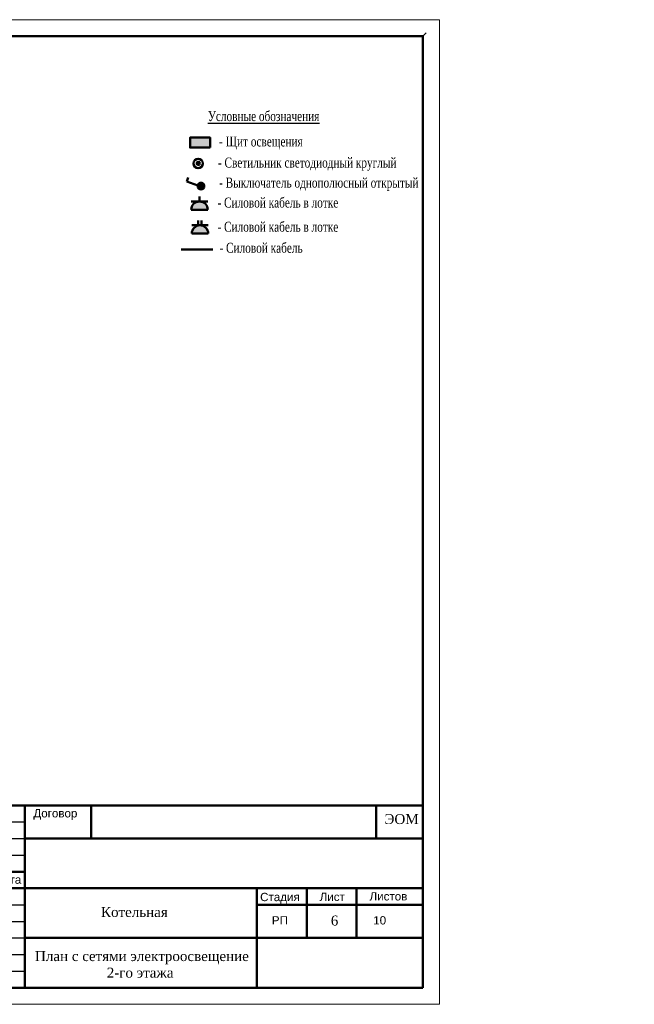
# Model space of a CAD drawing. Header units: millimetres. Extents: x 196 to 2027204, y -221452 to 153872.
# Tile 376 of 381: x 1265124 to 1283656, y -221320 to -191620. Entities that reach past the tile are written whole.
import ezdxf

# ---------------------------------------------------------------- set-up
doc = ezdxf.new("R2010")
doc.units = ezdxf.units.MM
doc.set_wipeout_variables(frame=1)
for name, color, linetype in [('(007) Здания', 7, 'Continuous'), ('_SHTAMP', 7, 'Continuous'), ('line', 7, 'Continuous'), ('Text', 7, 'Continuous'), ('гп', 7, 'Continuous')]:
    doc.layers.add(name, color=color, linetype=linetype)
for name, color, linetype, lineweight in [('.', 7, 'Continuous', 15), ('0_Текст', 175, 'Continuous', 20), ('text1', 7, 'Continuous', 15), ('Выклю IP 1', 20, 'Continuous', 50), ('Розетка IP 1', 20, 'Continuous', 50), ('Стена', 7, 'Continuous', 50), ('Щиты', 1, 'Continuous', 50), ('Эл.линии силового оборудования', 1, 'Continuous', 50), ('Эл.линия силовых сетей', 1, 'Continuous', 50), ('эл.освещ', 1, 'Continuous', 50), ('электрика', 1, 'Continuous', 140), ('Электроосвещение', 1, 'Continuous', 50)]:
    doc.layers.add(name, color=color, linetype=linetype, lineweight=lineweight)
doc.layers.add('CS_UNPLOTTED', color=171, linetype='Continuous', plot=False)
doc.styles.add('ISO_1.0', font='isocpeur.ttf')
doc.styles.add('seviyorum', font='times.ttf')
doc.styles.get("Standard").update_dxf_attribs({"font": 'arial.ttf'})
doc.styles.add('Times New Roman', font='times.ttf')

# ---------------------------------------------------------------- blocks, each defined once
blk = doc.blocks.new('*U21')
at = {"lineweight": 9}
for p, q in [((-20, -5), (-20, 292)), ((-20, 292), (400, 292)), ((400, 292), (400, -5)), ((400, -5), (-20, -5))]:
    blk.add_line(p, q, dxfattribs=at)
at = {"lineweight": 50}
for p, q in [((0, 0), (0, 287)), ((0, 287), (395, 287)), ((395, 287), (395, 0)), ((0, 85), (-12, 85)), ((-12, 0), (-12, 85)), ((0, 60), (-12, 60)), ((0, 25), (-12, 25)), ((0, 0), (-12, 0)), ((395, 0), (0, 0))]:
    blk.add_line(p, q, dxfattribs=at)
at = {"lineweight": 20}
blk.add_line((-7, 85), (-7, 0), dxfattribs=at)
at = {"layer": 'CS_UNPLOTTED'}
for p, q in [((396, 288), (395, 287)), ((-20, 32.5), (-15, 32.5)), ((-20, 22.5), (-15, 22.5)), ((-20, 12.5), (-15, 12.5)), ((-20, 2.5), (-15, 2.5)), ((-12, 0), (-14, -1))]:
    blk.add_line(p, q, dxfattribs=at)
for centre in [(-17.66, 27.5), (-17.66, 7.5)]:
    blk.add_arc(centre, 5.67, 298.0574, 61.9426, dxfattribs=at)
at = {"layer": '0_Текст', "char_height": 2.5, "attachment_point": 5, "rotation": 90, "style": 'ISO_1.0'}
for s, insert, width in [('Взам. инв. №', (-9.5, 72.5), 25), ('Подпись и дата', (-9.5, 42.5), 35), ('Инв. № подл.', (-9.5, 12.5), 25)]:
    blk.add_mtext(s, dxfattribs=dict(at, insert=insert, width=width))
at = {"layer": 'CS_UNPLOTTED', "char_height": 0.8, "width": 5, "attachment_point": 2, "style": 'ISO_1.0'}
for s, insert in [('Основная надпись \\Pи штампы', (-17.5, 32.5)), ('Формат листа', (-17.5, 12.5))]:
    blk.add_mtext(s, dxfattribs=dict(at, insert=insert))
blk = doc.blocks.new('A$C405C2AB5')
at = {"layer": 'line', "color": 7}
for p, q in [((0, 5500), (6500, 5500)), ((0, 5000), (6500, 5000)), ((0, 4500), (6500, 4500)), ((0, 3000), (6500, 3000)), ((0, 2500), (6500, 2500)), ((0, 2000), (6500, 2000)), ((0, 1500), (6500, 1500)), ((0, 1000), (6500, 1000))]:
    blk.add_line(p, q, dxfattribs=at)
at = {"layer": 'Стена'}
for p, q in [((0, 500), (0, 6000)), ((0, 6000), (18500, 6000)), ((1700, 500), (1700, 6000)), ((4000, 500), (4000, 6000)), ((5500, 500), (5500, 6000)), ((6500, 500), (6500, 6000)), ((8500, 5000), (8500, 6000)), ((18500, 500), (18500, 6000)), ((0, 4000), (6500, 4000)), ((0, 3500), (6500, 3500)), ((13500, 3000), (18500, 3000)), ((0, 500), (18500, 500))]:
    blk.add_line(p, q, dxfattribs=at)
for points in [[(850, 6000), (850, 3500)], [(2850, 3500), (2850, 6000)], [(17096, 6000), (17096, 5000)], [(6500, 5000), (18500, 5000)], [(6500, 3500), (18500, 3500)], [(13500, 500), (13500, 3500)], [(15000, 2000), (15000, 3500)], [(16500, 2000), (16500, 3500)], [(6500, 2000), (18500, 2000)]]:
    blk.add_lwpolyline(points, dxfattribs=at)
at = {"layer": '_SHTAMP', "char_height": 250, "width": 2642.78, "attachment_point": 5, "style": 'Times New Roman'}
for s, insert in [('ГИП', (1375, 2712)), ('Нач.упр', (1375, 2212)), ('Разраб', (1375, 1712)), ('Норм.кон', (1428, 1210))]:
    blk.add_mtext(s, dxfattribs=dict(at, insert=insert))
at = {"layer": 'Text', "color": 7, "lineweight": 50, "ltscale": 10, "insert": (17346, 5738), "char_height": 300, "width": 766.68, "attachment_point": 1, "style": 'Times New Roman'}
blk.add_mtext('ЭОМ', dxfattribs=at)
at = {"layer": 'Text', "color": 7, "insert": (9805, 2934), "char_height": 300, "width": 6069.06, "attachment_point": 2, "line_spacing_factor": 0.8, "style": 'Times New Roman'}
blk.add_mtext('Котельная', dxfattribs=at)
at = {"layer": 'text1'}
for s, p in [('Договор', (6760, 5637)), ('Изм.', (120, 3637)), ('Кол.уч.', (878, 3641)), ('Лист', (1955, 3660)), ('N.док', (3070, 3636)), ('Подпись', (4143, 3636)), ('Дата', (5610, 3636)), ('Стадия', (13596, 3112)), ('Лист', (15392, 3116)), ('Листов', (16896, 3132)), ('РП', (13950, 2408)), ('10', (17007, 2408))]:
    blk.add_text(s, height=250, dxfattribs=at).set_placement(p)
blk = doc.blocks.new('ДСП-3004 100Вт')
at = {"color": 1, "lineweight": 50}
blk.add_wipeout([(-12, 138), (12, 138), (36, 134), (59, 126), (80, 114), (98, 98), (114, 80), (126, 59), (134, 36), (138, 12), (138, -12), (134, -36), (126, -59), (114, -80), (98, -98), (80, -114), (59, -126), (36, -134), (12, -138), (-12, -138), (-36, -134), (-59, -126), (-80, -114), (-98, -98), (-114, -80), (-126, -59), (-134, -36), (-138, -12), (-138, 12), (-134, 36), (-126, 59), (-114, 80), (-98, 98), (-80, 114), (-59, 126), (-36, 134)], dxfattribs=at)
at = {"layer": '.', "lineweight": 50, "ltscale": 10}
h = blk.add_hatch(color=2, dxfattribs=at)
h.dxf.hatch_style = 1
h.paths.add_polyline_path([(0, -50), (0, 0), (-50, 0, 0.414214)])
h = blk.add_hatch(color=2, dxfattribs=at)
h.dxf.hatch_style = 1
h.paths.add_polyline_path([(0, 0), (50, 0, 0.414214), (0, 50)])
at = {"layer": 'Электроосвещение', "color": 1, "lineweight": 50, "ltscale": 10}
for points in [[(-50, 0), (50, 0)], [(0, 50), (0, -50)]]:
    blk.add_lwpolyline(points, dxfattribs=at)
for radius in [140, 50]:
    blk.add_circle((0, 0), radius, dxfattribs=at)
blk = doc.blocks.new('ЩО')
h = blk.add_hatch(color=1)
h.dxf.hatch_style = 1
h.paths.add_polyline_path([(300, 0), (-300, 0), (-300, -300), (300, -300)])
at = {"layer": 'эл.освещ', "color": 1, "lineweight": 50, "ltscale": 200}
blk.add_lwpolyline([(-300, 0), (-300, -300), (300, -300), (300, 0)], close=True, dxfattribs=at)
blk = doc.blocks.new('розетка откр.IP20')
at = {"layer": 'Розетка IP 1', "lineweight": 50}
h = blk.add_hatch(color=1, dxfattribs=at)
h.dxf.hatch_style = 1
edge = h.paths.add_edge_path()
edge.add_line((0, 250), (0, -250))
edge.add_arc((0, 0), 250, -270, -90, ccw=False)
at = {"layer": 'Розетка IP 1', "color": 1, "linetype": 'ByBlock', "lineweight": 50, "ltscale": 50}
for p, q in [((-250, 0), (-400, 0)), ((-250, 250), (-250, -250)), ((0, 250), (0, -250))]:
    blk.add_line(p, q, dxfattribs=at)
blk.add_arc((0, 0), 250, 90, 270, dxfattribs=at)
blk = doc.blocks.new('упк')
at = {"layer": 'Эл.линии силового оборудования', "lineweight": 35, "ltscale": 200}
h = blk.add_hatch(color=256, dxfattribs=at)
h.dxf.hatch_style = 1
h.paths.add_polyline_path([(100, 0, 1), (-100, 0, 1)])
at = {"layer": 'Выклю IP 1', "color": 1, "linetype": 'ByBlock', "lineweight": 50, "ltscale": 50}
for p, q in [((-243, 378), (-136, 442)), ((-63, 78), (-243, 378))]:
    blk.add_line(p, q, dxfattribs=at)
blk.add_circle((0, 0), 100, dxfattribs=at)
blk = doc.blocks.new('роз.1.откр.IP54')
at = {"layer": 'Розетка IP 1', "lineweight": 50}
h = blk.add_hatch(color=1, dxfattribs=at)
h.dxf.hatch_style = 1
edge = h.paths.add_edge_path()
edge.add_line((-250, 0), (250, 0))
edge.add_arc((0, 0), 250, -180, 0, ccw=False)
at = {"layer": 'Розетка IP 1', "color": 1, "linetype": 'ByBlock', "lineweight": 50, "ltscale": 50}
for p, q in [((-250, 0), (250, 0)), ((-250, -250), (250, -250)), ((-50, -250), (-50, -400)), ((50, -250), (50, -400))]:
    blk.add_line(p, q, dxfattribs=at)
blk.add_arc((0, 0), 250, 180, 0, dxfattribs=at)

msp = doc.modelspace()

# ---------------------------------------------------------------- linework, layer by layer
at = {"layer": 'Электроосвещение', "color": 1, "linetype": 'ByBlock', "lineweight": 50, "elevation": 0.2}
msp.add_lwpolyline([(1270951, -198556), (1269997.4, -198556)], dxfattribs=at)

# ---------------------------------------------------------------- block references
at = {"layer": 'line', "color": 177, "ltscale": 5, "true_color": 0x293189}
msp.add_blockref('A$C405C2AB5', (1258777.3, -221319.5), dxfattribs=at)
at = {"layer": 'Щиты', "color": 1, "lineweight": 50, "rotation": 180}
msp.add_blockref('ЩО', (1270562.4, -195475.7, 0.7), dxfattribs=at)
at = {"layer": 'Эл.линия силовых сетей', "color": 1, "lineweight": 50, "rotation": 270}
msp.add_blockref('розетка откр.IP20', (1270544.9, -197354.1, -0.2), dxfattribs=at)
at = {"layer": 'Эл.линия силовых сетей', "color": 1, "lineweight": 50, "ltscale": 50, "rotation": 180}
msp.add_blockref('роз.1.откр.IP54', (1270560, -198072.2), dxfattribs=at)

# ---------------------------------------------------------------- texts
at = {"color": 7, "ltscale": 2, "char_height": 300, "width": 7030.234, "attachment_point": 4, "style": 'Times New Roman'}
for s, insert in [('\\pi1308.48403;Схема принципиальная \\P\\pi661.98079;электрическая питающей сети \\P\\pi1971.31749;ВРУ-Котельный', (1065416.8, -220057.4)), ('\\pi1313.89139;План с сетями силовых \\P\\pi1443.45159;магистральных линии', (1115151.9, -220057.4)), ('\\pi373.76882;План с сетями электроосвещение\\P\\pi2558.55613;1-го этажа', (1163623.9, -220117.3)), ('\\pi942.73061;План контура заземление и \\P\\pi2189.88273;молниеотвода', (1216636.9, -220117.3)), ('\\pi373.76882;План с сетями электроосвещение\\P\\pi2537.3593;2-го этажа', (1265212.1, -220117.3))]:
    msp.add_mtext(s, dxfattribs=dict(at, insert=insert))
at = {"layer": 'Text', "color": 0, "ltscale": 10, "style": 'seviyorum', "width": 0.75}
for s, p in [('- Щит освещения ', (1271135.7, -195443.3)), ('- Светильник светодиодный круглый ', (1271101.2, -196079.4)), ('- Выключатель однополюсный открытый', (1271136.8, -196685.6)), ('- Силовой кабель в лотке', (1271088.1, -197285.3)), ('- Силовой кабель в лотке', (1271088.1, -198015.5)), ('- Силовой кабель', (1271148.2, -198649.9))]:
    msp.add_text(s, height=300, dxfattribs=at).set_placement(p)
at = {"layer": 'гп', "color": 7, "lineweight": 70, "insert": (1274505.2, -218642.8), "char_height": 300, "width": 455.046, "attachment_point": 1, "style": 'Times New Roman'}
msp.add_mtext('6', dxfattribs=at)
at = {"layer": 'Эл.линии силового оборудования', "color": 1, "lineweight": 50, "ltscale": 200, "insert": (1247261, -193534.6, -0.1), "char_height": 300, "attachment_point": 1, "style": 'Times New Roman', "bg_fill": 3, "box_fill_scale": 1, "bg_fill_color": 256, "bg_fill_transparency": 0}
msp.add_mtext_dynamic_manual_height_columns('\\pi40.37366;{\\L\\C0;2ДП0-18W-IP54\\P\\pi1303.6397;\\l3,5}', width=3113.84, gutter_width=1250, heights=[0], dxfattribs=at)
at = {"layer": 'Эл.линия силовых сетей', "color": 1, "lineweight": 20, "ltscale": 200, "insert": (1151240.2, -207096.5, 0.4), "char_height": 300, "attachment_point": 1, "rotation": 359.89766, "style": 'Times New Roman', "bg_fill": 3, "box_fill_scale": 1, "bg_fill_color": 256, "bg_fill_transparency": 0}
msp.add_mtext_dynamic_manual_height_columns('\\pi250.16679;{\\L\\C0;8High-Bay 100Вт-IP54\\P\\pi2073.41842;\\l4,2}', width=4675.243, gutter_width=1250, heights=[0], dxfattribs=at)
at = {"layer": 'электрика', "color": 0, "lineweight": 18, "insert": (1048383.2, -198876.6), "char_height": 300, "width": 2340.367, "attachment_point": 1, "style": 'Times New Roman'}
msp.add_mtext('\\pi49.56334;{\\LВА47-29-1Р}\\P\\pi817.19131;16А', dxfattribs=at)

# ---------------------------------------------------------------- next in the draw order: block references
at = {"layer": '(007) Здания', "lineweight": 30, "ltscale": 500, "xscale": 100, "yscale": 100, "zscale": 100}
msp.add_blockref('*U21', (1237777.3, -220819.6), dxfattribs=at)

# ---------------------------------------------------------------- next in the draw order: texts
at = {"layer": 'Text', "color": 0, "ltscale": 10, "style": 'seviyorum', "width": 0.75}
msp.add_text('%%UУсловные обозначения', height=300, dxfattribs=at).set_placement((1270799.9, -194677.4))

# ---------------------------------------------------------------- next in the draw order: block references
at = {"layer": 'Электроосвещение', "color": 1, "lineweight": 50}
msp.add_blockref('ДСП-3004 100Вт', (1270505.8, -195956), dxfattribs=at)

# ---------------------------------------------------------------- next in the draw order: texts
at = {"layer": 'Эл.линия силовых сетей', "color": 1, "lineweight": 20, "ltscale": 200, "insert": (1141695.2, -202736.7, 0.4), "char_height": 300, "attachment_point": 1, "rotation": 359.89766, "style": 'Times New Roman', "bg_fill": 3, "box_fill_scale": 1, "bg_fill_color": 256, "bg_fill_transparency": 0}
msp.add_mtext_dynamic_manual_height_columns('\\pi16.00321;{\\L\\C0;5ДСП-36Вт-IP54\\P\\pi1335.61388;\\l2,6}', width=3198.337, gutter_width=1250, heights=[0], dxfattribs=at)

# ---------------------------------------------------------------- next in the draw order: block references
at = {"layer": 'Эл.линии силового оборудования', "color": 1, "lineweight": 35, "rotation": 38.95487350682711}
msp.add_blockref('упк', (1270590.6, -196637.8, -0.2), dxfattribs=at)

doc.saveas('drawing.dxf')
